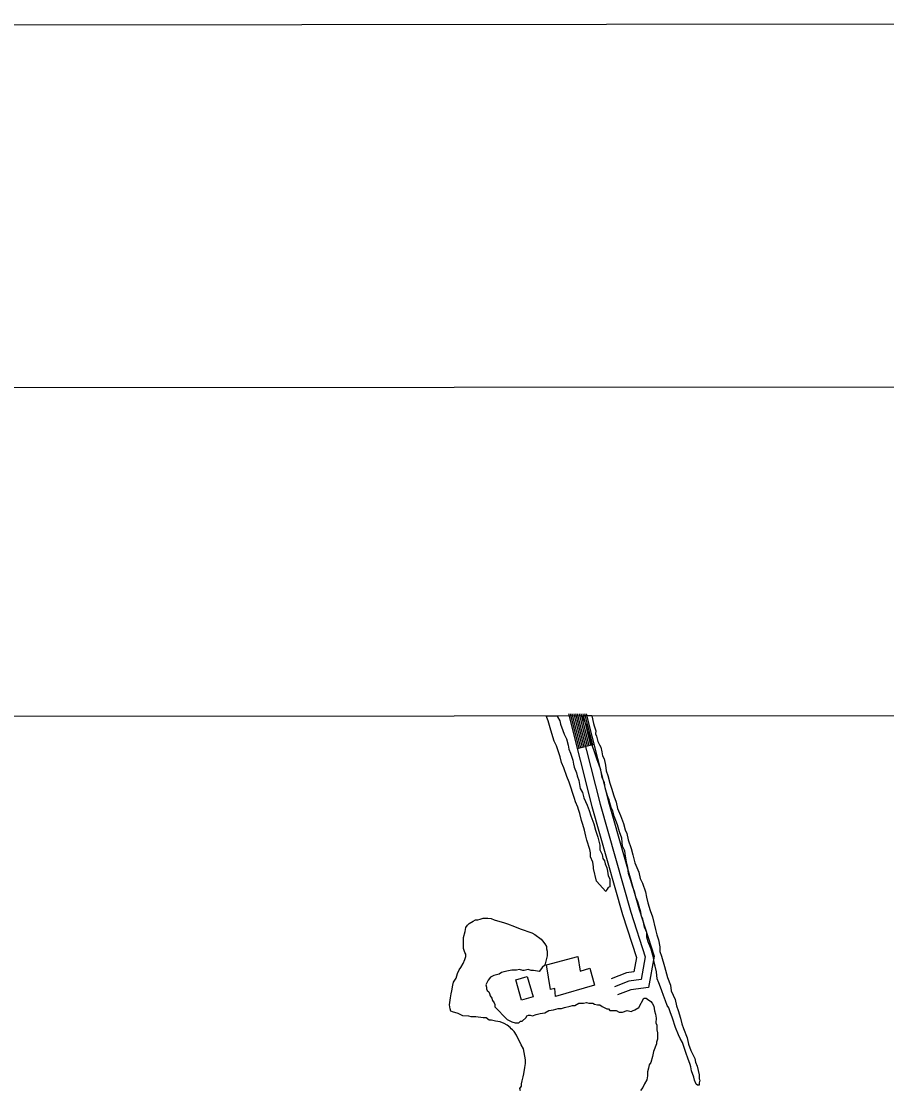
# Model space of a CAD drawing. Extents: x 3297772 to 3335630, y 634068 to 659439.
# Drawn here: x 3328568 to 3330060, y 657014 to 658855 of the extents above; entities that cross this region are included whole.
import ezdxf

# ---------------------------------------------------------------- set-up
doc = ezdxf.new("R2010")
doc.units = 0
for name, color, linetype in [('G-ANNO-NPLT', 7, 'Continuous'), ('V-ANNO-SYMB', 7, 'Continuous'), ('V-BLDG-OTLN', 7, 'Continuous'), ('V-GRID-FRAM', 7, 'Continuous'), ('V-ROAD-CNTR', 7, 'Continuous'), ('V-SITE-VEGE', 7, 'Continuous')]:
    doc.layers.add(name, color=color, linetype=linetype)

msp = doc.modelspace()

# ---------------------------------------------------------------- linework, layer by layer
at = {"layer": 'G-ANNO-NPLT'}
msp.add_lwpolyline([(3298379.5, 634651.3), (3335046.2, 634688.6), (3335021.6, 658855.2), (3298355, 658817.9)], close=True, dxfattribs=at)
at = {"layer": 'V-ANNO-SYMB'}
msp.add_lwpolyline([(3301129, 635279.1), (3334212.2, 635312.8), (3334188.9, 658229.3), (3301105.7, 658195.7), (3301129, 635279.1)], dxfattribs=at)
at = {"layer": 'V-BLDG-OTLN'}
for points in [[(3329473.3, 657229.5), (3329527, 657243.8), (3329531.4, 657218.7), (3329547.7, 657223.9), (3329556.2, 657194.1), (3329489, 657175.1), (3329487.8, 657188.7), (3329480.3, 657186.7)], [(3329430.2, 657168.8), (3329420.3, 657203.5), (3329440, 657209.1), (3329450, 657174.5)]]:
    msp.add_lwpolyline(points, close=True, dxfattribs=at)
at = {"layer": 'V-GRID-FRAM'}
msp.add_lwpolyline([(3301870.2, 657630.6), (3333425.5, 657662.7), (3333452, 639478.7), (3301880.8, 639446.5), (3301870.2, 657630.6)], dxfattribs=at)
at = {"layer": 'V-ROAD-CNTR'}
msp.add_line((3329555.2, 657609.3), (3329526.1, 657601.9), dxfattribs=at)
for points in [[(3329511, 657661.7), (3329551.3, 657502.5), (3329604.5, 657316), (3329628.2, 657242.3), (3329623.7, 657217.5), (3329611.3, 657215.9), (3329584.8, 657205.5)], [(3329514, 657661.7), (3329529, 657602.7)], [(3329517.1, 657661.7), (3329531.9, 657603.4)], [(3329520.2, 657661.7), (3329534.8, 657604.2)], [(3329523.3, 657661.7), (3329537.7, 657604.9)], [(3329526.4, 657661.7), (3329540.6, 657605.6)], [(3329526.4, 657661.7), (3329565.8, 657506.4), (3329618.9, 657320.4), (3329643.6, 657243.3), (3329636.5, 657204.1), (3329615.1, 657201.3), (3329590.3, 657191.5)], [(3329529.5, 657661.7), (3329543.6, 657606.4)], [(3329532.6, 657661.7), (3329546.5, 657607.1)], [(3329535.7, 657661.8), (3329549.4, 657607.8)], [(3329538.8, 657661.8), (3329552.3, 657608.6)], [(3329541.9, 657661.8), (3329580.3, 657510.3), (3329633.2, 657324.7), (3329659, 657244.4), (3329649.3, 657190.6), (3329618.8, 657186.6), (3329595.8, 657177.6)]]:
    msp.add_lwpolyline(points, dxfattribs=at)
at = {"layer": 'V-SITE-VEGE'}
for p, q in [((3329472.5, 657658.7), (3329491.6, 657658.7)), ((3329475.9, 657650), (3329472.5, 657658.7)), ((3329491.6, 657658.7), (3329492.2, 657656.6)), ((3329492.2, 657656.6), (3329496.1, 657649.8)), ((3329536.7, 657657.4), (3329536.4, 657658.8)), ((3329536.4, 657658.8), (3329551.5, 657658.8)), ((3329538, 657650.7), (3329536.7, 657657.4)), ((3329551.5, 657658.8), (3329551.6, 657658.6)), ((3329551.6, 657658.6), (3329554.1, 657645.1)), ((3329479.8, 657637.8), (3329475.9, 657650)), ((3329482.4, 657628.3), (3329479.8, 657637.8)), ((3329496.1, 657649.8), (3329497.4, 657644.3)), ((3329497.4, 657644.3), (3329501.4, 657633.5)), ((3329542, 657642.5), (3329538, 657650.7)), ((3329544.5, 657631.7), (3329542, 657642.5)), ((3329554.1, 657645.1), (3329555.4, 657641)), ((3329555.4, 657641), (3329558.1, 657632.9)), ((3329486.3, 657614.8), (3329482.4, 657628.3)), ((3329501.4, 657633.5), (3329504, 657626.7)), ((3329504, 657626.7), (3329508, 657618.6)), ((3329508, 657618.6), (3329510.5, 657607.8)), ((3329547.2, 657624.9), (3329544.5, 657631.7)), ((3329548.4, 657618.2), (3329547.2, 657624.9)), ((3329558.1, 657632.9), (3329558, 657627.5)), ((3329558, 657627.5), (3329559.3, 657623.4)), ((3329559.3, 657623.4), (3329561.9, 657614)), ((3329490.3, 657606.6), (3329486.3, 657614.8)), ((3329492.9, 657599.9), (3329490.3, 657606.6)), ((3329510.5, 657607.8), (3329511.8, 657601)), ((3329511.8, 657601), (3329514.5, 657594.2)), ((3329552.4, 657606), (3329548.4, 657618.2)), ((3329556.3, 657596.5), (3329552.4, 657606)), ((3329561.9, 657614), (3329564.5, 657608.5)), ((3329564.5, 657608.5), (3329567.2, 657604.5)), ((3329567.2, 657604.5), (3329568.5, 657596.4)), ((3329496.8, 657587.7), (3329492.9, 657599.9)), ((3329499.4, 657578.2), (3329496.8, 657587.7)), ((3329514.5, 657594.2), (3329518.4, 657582)), ((3329518.4, 657582), (3329519.6, 657575.3)), ((3329560.2, 657584.3), (3329556.3, 657596.5)), ((3329564.2, 657573.5), (3329560.2, 657584.3)), ((3329568.5, 657596.4), (3329569.7, 657589.6)), ((3329569.7, 657589.6), (3329572.4, 657584.2)), ((3329572.4, 657584.2), (3329575, 657573.3)), ((3329503.4, 657568.7), (3329499.4, 657578.2)), ((3329508.6, 657553.8), (3329503.4, 657568.7)), ((3329519.6, 657575.3), (3329520.9, 657569.9)), ((3329520.9, 657569.9), (3329524.9, 657560.4)), ((3329566.8, 657565.3), (3329564.2, 657573.5)), ((3329569.3, 657551.8), (3329566.8, 657565.3)), ((3329575, 657573.3), (3329576.2, 657563.9)), ((3329576.2, 657563.9), (3329578.8, 657555.8)), ((3329512.6, 657544.3), (3329508.6, 657553.8)), ((3329524.9, 657560.4), (3329526.2, 657555)), ((3329526.2, 657555), (3329528.8, 657546.8)), ((3329528.8, 657546.8), (3329531.4, 657533.3)), ((3329573.3, 657543.7), (3329569.3, 657551.8)), ((3329578.8, 657555.8), (3329582.7, 657542.2)), ((3329521.7, 657515.9), (3329512.6, 657544.3)), ((3329531.4, 657533.3), (3329535.3, 657526.5)), ((3329574.6, 657534.2), (3329573.3, 657543.7)), ((3329578.5, 657520.7), (3329574.6, 657534.2)), ((3329582.7, 657542.2), (3329585.3, 657534.1)), ((3329585.3, 657534.1), (3329589.3, 657520.5)), ((3329523, 657510.5), (3329521.7, 657515.9)), ((3329527, 657501), (3329523, 657510.5)), ((3329535.3, 657526.5), (3329537.9, 657517)), ((3329537.9, 657517), (3329543.2, 657504.8)), ((3329581.1, 657513.9), (3329578.5, 657520.7)), ((3329582.4, 657508.5), (3329581.1, 657513.9)), ((3329585, 657500.3), (3329582.4, 657508.5)), ((3329589.3, 657520.5), (3329593.2, 657509.7)), ((3329593.2, 657509.7), (3329595.8, 657498.9)), ((3329528.3, 657496.9), (3329527, 657501)), ((3329530.9, 657490.1), (3329528.3, 657496.9)), ((3329533.5, 657477.9), (3329530.9, 657490.1)), ((3329543.2, 657504.8), (3329547.1, 657495.3)), ((3329547.1, 657495.3), (3329549.7, 657485.9)), ((3329587.6, 657494.9), (3329585, 657500.3)), ((3329590.2, 657485.4), (3329587.6, 657494.9)), ((3329595.8, 657498.9), (3329601, 657486.7)), ((3329536.1, 657471.2), (3329533.5, 657477.9)), ((3329549.7, 657485.9), (3329555, 657472.3)), ((3329555, 657472.3), (3329557.6, 657461.5)), ((3329595.5, 657470.5), (3329590.2, 657485.4)), ((3329601, 657486.7), (3329606.3, 657473.1)), ((3329606.3, 657473.1), (3329608.9, 657462.3)), ((3329538.7, 657461.7), (3329536.1, 657471.2)), ((3329541.3, 657450.9), (3329538.7, 657461.7)), ((3329557.6, 657461.5), (3329561.5, 657449.3)), ((3329599.4, 657458.4), (3329595.5, 657470.5)), ((3329603.3, 657447.5), (3329599.4, 657458.4)), ((3329608.9, 657462.3), (3329611.5, 657455.5)), ((3329611.5, 657455.5), (3329614.1, 657444.7)), ((3329542.6, 657444.1), (3329541.3, 657450.9)), ((3329547.8, 657427.9), (3329542.6, 657444.1)), ((3329561.5, 657449.3), (3329565.4, 657435.8)), ((3329565.4, 657435.8), (3329565.3, 657427.7)), ((3329604.5, 657434), (3329603.3, 657447.5)), ((3329614.1, 657444.7), (3329619.3, 657429.8)), ((3329549.1, 657422.4), (3329547.8, 657427.9)), ((3329549, 657415.7), (3329549.1, 657422.4)), ((3329565.3, 657427.7), (3329569.3, 657419.5)), ((3329569.3, 657419.5), (3329570.6, 657412.8)), ((3329608.5, 657425.9), (3329604.5, 657434)), ((3329609.7, 657416.4), (3329608.5, 657425.9)), ((3329611, 657406.9), (3329609.7, 657416.4)), ((3329619.3, 657429.8), (3329621.9, 657419)), ((3329621.9, 657419), (3329625.8, 657405.4)), ((3329552.9, 657406.2), (3329549, 657415.7)), ((3329554.2, 657398.1), (3329552.9, 657406.2)), ((3329554.2, 657395.4), (3329554.2, 657398.1)), ((3329570.6, 657412.8), (3329573.2, 657408.7)), ((3329573.2, 657408.7), (3329574.5, 657403.3)), ((3329574.5, 657403.3), (3329577.1, 657396.5)), ((3329613.6, 657397.5), (3329611, 657406.9)), ((3329625.8, 657405.4), (3329632.4, 657389.2)), ((3329559.4, 657373.7), (3329554.2, 657395.4)), ((3329577.1, 657396.5), (3329578.4, 657391.1)), ((3329578.4, 657391.1), (3329579.7, 657383)), ((3329579.7, 657383), (3329582.3, 657377.5)), ((3329614.8, 657386.7), (3329613.6, 657397.5)), ((3329618.7, 657374.5), (3329614.8, 657386.7)), ((3329632.4, 657389.2), (3329635, 657378.3)), ((3329575.4, 657356), (3329559.4, 657373.7)), ((3329579.5, 657362.7), (3329578.1, 657360)), ((3329582.2, 657364.1), (3329579.5, 657362.7)), ((3329582.3, 657370.8), (3329582.2, 657366.8)), ((3329582.2, 657366.8), (3329582.2, 657364.1)), ((3329582.3, 657377.5), (3329582.3, 657370.8)), ((3329621.3, 657365), (3329618.7, 657374.5)), ((3329625.3, 657354.1), (3329621.3, 657365)), ((3329635, 657378.3), (3329639, 657370.2)), ((3329639, 657370.2), (3329644.2, 657355.3)), ((3329578.1, 657360), (3329575.4, 657356)), ((3329627.9, 657344.7), (3329625.3, 657354.1)), ((3329630.5, 657337.9), (3329627.9, 657344.7)), ((3329644.2, 657355.3), (3329645.4, 657345.8)), ((3329645.4, 657345.8), (3329648, 657336.4)), ((3329633.1, 657329.8), (3329630.5, 657337.9)), ((3329635.7, 657320.3), (3329633.1, 657329.8)), ((3329648, 657336.4), (3329651.9, 657322.8)), ((3329637, 657313.5), (3329635.7, 657320.3)), ((3329639.6, 657308.1), (3329637, 657313.5)), ((3329640.9, 657300), (3329639.6, 657308.1)), ((3329651.9, 657322.8), (3329655.9, 657312)), ((3329655.9, 657312), (3329661, 657290.3)), ((3329642.2, 657294.6), (3329640.9, 657300)), ((3329646.1, 657285.1), (3329642.2, 657294.6)), ((3329661, 657290.3), (3329663.6, 657280.9)), ((3329646.1, 657277), (3329646.1, 657285.1)), ((3329648.7, 657268.9), (3329646.1, 657277)), ((3329653.9, 657256.7), (3329648.7, 657268.9)), ((3329663.6, 657280.9), (3329666.3, 657272.7)), ((3329666.3, 657272.7), (3329668.8, 657260.6)), ((3329655.2, 657249.9), (3329653.9, 657256.7)), ((3329668.8, 657260.6), (3329668.7, 657252.5)), ((3329668.7, 657252.5), (3329671.4, 657244.3)), ((3329657.8, 657241.8), (3329655.2, 657249.9)), ((3329659.1, 657233.7), (3329657.8, 657241.8)), ((3329660.4, 657226.9), (3329659.1, 657233.7)), ((3329671.4, 657244.3), (3329676.6, 657226.7)), ((3329663, 657217.4), (3329660.4, 657226.9)), ((3329664.2, 657205.3), (3329663, 657217.4)), ((3329676.6, 657226.7), (3329681.8, 657207.8)), ((3329666.8, 657198.5), (3329664.2, 657205.3)), ((3329668.1, 657195.8), (3329666.8, 657198.5)), ((3329672.1, 657184.9), (3329668.1, 657195.8)), ((3329681.8, 657207.8), (3329687, 657194.2)), ((3329674.7, 657176.8), (3329672.1, 657184.9)), ((3329678.6, 657167.3), (3329674.7, 657176.8)), ((3329687, 657194.2), (3329688.3, 657184.8)), ((3329688.3, 657184.8), (3329694.9, 657169.8)), ((3329681.3, 657159.2), (3329678.6, 657167.3)), ((3329683.9, 657155.1), (3329681.3, 657159.2)), ((3329694.9, 657169.8), (3329697.4, 657159)), ((3329697.4, 657159), (3329700.1, 657150.9)), ((3329686.5, 657148.3), (3329683.9, 657155.1)), ((3329690.5, 657137.5), (3329686.5, 657148.3)), ((3329700.1, 657150.9), (3329704, 657137.4)), ((3329695.7, 657121.2), (3329690.5, 657137.5)), ((3329704, 657137.4), (3329706.6, 657127.9)), ((3329706.6, 657127.9), (3329709.2, 657119.8)), ((3329701, 657109), (3329695.7, 657121.2)), ((3329703.6, 657102.3), (3329701, 657109)), ((3329709.2, 657119.8), (3329715.8, 657103.5)), ((3329715.8, 657103.5), (3329718.3, 657092.7)), ((3329707.6, 657095.5), (3329703.6, 657102.3)), ((3329711.5, 657083.3), (3329707.6, 657095.5)), ((3329718.3, 657092.7), (3329722.3, 657081.8)), ((3329714.1, 657076.5), (3329711.5, 657083.3)), ((3329716.7, 657068.4), (3329714.1, 657076.5)), ((3329720.7, 657057.5), (3329716.7, 657068.4)), ((3329722.3, 657081.8), (3329728.9, 657068.3)), ((3329728.9, 657068.3), (3329730.2, 657061.5)), ((3329722, 657053.5), (3329720.7, 657057.5)), ((3329723.3, 657046.7), (3329722, 657053.5)), ((3329730.2, 657061.5), (3329732.8, 657054.7)), ((3329732.8, 657054.7), (3329736.7, 657039.8)), ((3329727.2, 657035.9), (3329723.3, 657046.7)), ((3329728.5, 657030.5), (3329727.2, 657035.9)), ((3329731.1, 657023.7), (3329728.5, 657030.5)), ((3329737.9, 657030.4), (3329736.5, 657026.3)), ((3329736.7, 657039.8), (3329736.6, 657033.1)), ((3329736.6, 657033.1), (3329737.9, 657030.4)), ((3329733.8, 657022.3), (3329731.1, 657023.7)), ((3329736.5, 657022.3), (3329733.8, 657022.3)), ((3329736.5, 657026.3), (3329736.5, 657022.3))]:
    msp.add_line(p, q, dxfattribs=at)
for points in [[(3329339.9, 657300.5), (3329346.7, 657304.5), (3329350.8, 657307.1), (3329354.8, 657307.1), (3329358.9, 657308.4), (3329364.3, 657309.7), (3329372.4, 657309.6), (3329377.8, 657309.5), (3329383.2, 657306.8), (3329392.6, 657304), (3329399.3, 657302.6), (3329406, 657299.8), (3329418.2, 657295.6), (3329427.6, 657291.5), (3329447.7, 657284.5), (3329453.1, 657281.7), (3329463.8, 657273.5), (3329466.5, 657270.8), (3329470.5, 657265.4), (3329473.1, 657261.3), (3329473.1, 657257.2), (3329474.4, 657253.2), (3329474.3, 657245.1), (3329470.1, 657228.9), (3329466, 657224.9), (3329463.2, 657220.9), (3329460.5, 657218.2), (3329457.8, 657218.3), (3329451.1, 657219.7), (3329447, 657219.7), (3329441.7, 657221.1), (3329434.9, 657219.8), (3329432.2, 657219.9), (3329426.8, 657221.3), (3329421.4, 657220), (3329413.3, 657220.1), (3329407.9, 657218.8), (3329399.8, 657217.5), (3329395.7, 657216.2), (3329391.6, 657213.6), (3329382.2, 657211), (3329376.7, 657208.3), (3329372.6, 657203), (3329368.5, 657194.9), (3329369.8, 657190.8), (3329369.8, 657188.1), (3329371.1, 657185.4), (3329373.8, 657182.7), (3329375.1, 657180), (3329376.4, 657175.9), (3329379, 657171.8), (3329380.4, 657167.8), (3329383, 657163.7), (3329384.3, 657161), (3329384.3, 657156.9), (3329405.7, 657135.1), (3329413.7, 657131), (3329419.1, 657129.6), (3329425.8, 657129.5), (3329428.6, 657132.2), (3329431.3, 657132.1), (3329438.1, 657138.8), (3329439.5, 657141.5), (3329442.2, 657142.8), (3329444.9, 657142.8), (3329448.9, 657141.4), (3329455.7, 657144), (3329462.4, 657145.3), (3329470.6, 657146.6), (3329477.4, 657150.6), (3329485.5, 657151.8), (3329493.6, 657154.4), (3329499, 657154.4), (3329504.4, 657155.7), (3329513.9, 657158.3), (3329517.9, 657159.6), (3329522, 657159.5), (3329528.8, 657163.5), (3329531.5, 657163.5), (3329536.9, 657163.4), (3329542.3, 657164.7), (3329546.3, 657163.3), (3329553.1, 657163.3), (3329555.8, 657161.9), (3329561.1, 657160.5), (3329565.2, 657160.4), (3329569.2, 657157.7), (3329577.3, 657153.5), (3329580, 657153.5), (3329582.6, 657150.8), (3329593.4, 657150.7), (3329598.8, 657147.9), (3329604.2, 657147.9), (3329612.3, 657150.5), (3329619.1, 657149.1), (3329621.8, 657150.4), (3329625.8, 657151.7), (3329632.6, 657155.7), (3329640.9, 657171.8)], [(3329428.6, 657012.1), (3329427.3, 657016.1), (3329430.1, 657020.1), (3329430.1, 657024.2), (3329431.5, 657029.6), (3329433, 657036.3), (3329434.4, 657041.7), (3329435.8, 657052.5), (3329437.2, 657059.2), (3329437.3, 657065.9), (3329434.7, 657078.1), (3329433.5, 657084.9), (3329429.5, 657091.7), (3329421.6, 657108), (3329417.6, 657114.7), (3329414.9, 657117.5), (3329412.2, 657118.9), (3329410.9, 657121.6), (3329405.6, 657125.7), (3329400.2, 657128.4), (3329393.5, 657131.2), (3329385.4, 657132.6), (3329378.6, 657134.1), (3329374.6, 657134.1), (3329369.2, 657138.2), (3329363.8, 657138.3), (3329351.7, 657139.7), (3329343.6, 657139.8), (3329339.6, 657141.2), (3329328.8, 657141.3), (3329320.7, 657145.5), (3329311.3, 657148.3), (3329308.6, 657149.6), (3329307.3, 657153.7), (3329306, 657160.5), (3329307.5, 657172.6), (3329308.9, 657179.3), (3329310.3, 657184.7), (3329311.8, 657194.2), (3329313.2, 657199.5), (3329317.3, 657206.2), (3329320.1, 657214.3), (3329322.9, 657221), (3329325.6, 657225.1), (3329329.7, 657231.8), (3329332.5, 657238.5), (3329333.9, 657243.9), (3329334, 657247.9), (3329332.6, 657250.6), (3329330, 657257.4), (3329330.2, 657276.3), (3329333, 657287.1), (3329334.4, 657293.8), (3329337.2, 657297.8), (3329339.9, 657300.5)], [(3329640.9, 657171.8), (3329644.9, 657171.7), (3329647.6, 657170.3), (3329653, 657166.2), (3329655.7, 657163.5), (3329658.3, 657158.1), (3329659.6, 657150), (3329660.9, 657144.6), (3329662.1, 657137.8), (3329662, 657129.7), (3329663.4, 657125.6), (3329663.3, 657117.5), (3329664.6, 657112.1), (3329664.5, 657108.1), (3329664.4, 657101.3), (3329663, 657095.9), (3329663, 657093.2), (3329657.5, 657079.8), (3329656, 657071.7), (3329653.2, 657061), (3329650.5, 657056.9), (3329649.1, 657051.6), (3329647.6, 657044.8), (3329647.6, 657038.1), (3329646.2, 657031.3), (3329642, 657024.6), (3329639.3, 657017.9), (3329635.2, 657012.6)]]:
    msp.add_lwpolyline(points, dxfattribs=at)

doc.saveas('drawing.dxf')
